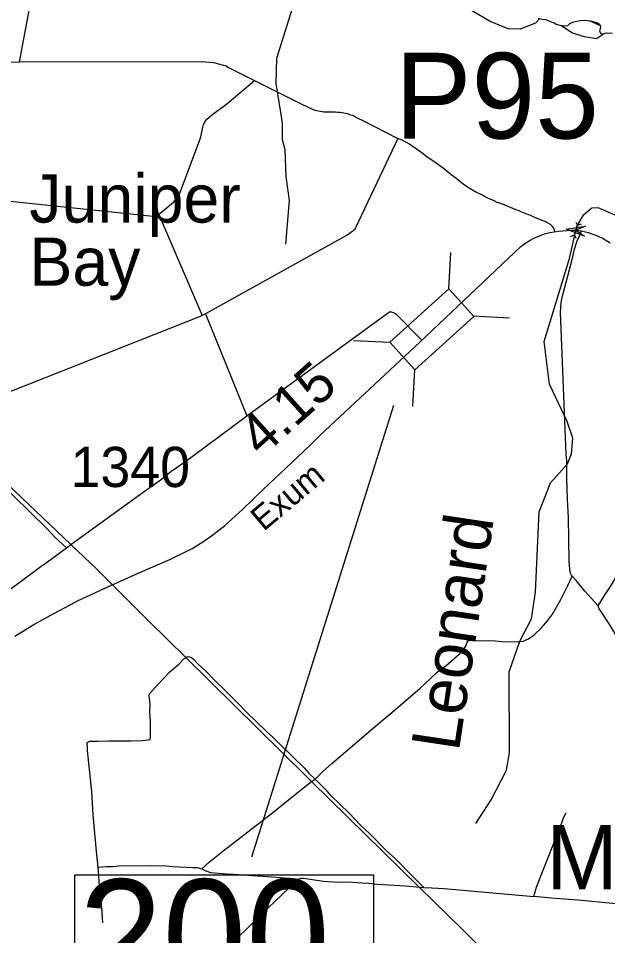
# Model space of a CAD drawing. Extents: x 2104537 to 2336408, y 34176 to 229611.
# Drawn here: x 2166492 to 2173826, y 131059 to 142470 of the extents above; entities that cross this region are included whole.
import ezdxf

# ---------------------------------------------------------------- set-up
doc = ezdxf.new("R2010")
doc.units = 0
for name, color, linetype in [('Exist Boundary Political CountyLine', 7, 'Continuous'), ('Exist Civil Demographics Community Label', 7, 'Continuous'), ('Exist Hydrographic Bay Label', 7, 'Continuous'), ('Exist Hydrographic Creek Single Shore', 7, 'Continuous'), ('Exist Hydrographic Misc Water Feature', 7, 'Continuous'), ('Exist Hydrographic Pond Under 1500 Sq Ft', 7, 'Continuous'), ('Exist Road Non-System Type 51', 7, 'Continuous'), ('Exist Road Secondary Mileage Hundredths English Label', 7, 'Continuous'), ('Exist Road Secondary Structure Pipe Attributed CELL', 7, 'Continuous'), ('Exist Road Secondary Structure Pipe CELL', 7, 'Continuous'), ('Exist Road Secondary Structure Pipe Number Label', 7, 'Continuous'), ('Exist Road Secondary Structure Standard Bridge CELL', 7, 'Continuous'), ('Exist Road Secondary Structure Standard Bridge Number Label', 7, 'Continuous'), ('Exist Road Secondary Type 51 Attributed', 7, 'Continuous'), ('Exist Road Secondary Type 51 Label', 7, 'Continuous'), ('Exist Road Secondary Type 51 Number Label', 7, 'Continuous'), ('Exist Utilities Electrical Transmission Line', 7, 'Continuous'), ('Old_Level_32', 7, 'Continuous')]:
    doc.layers.add(name, color=color, linetype=linetype)

msp = doc.modelspace()

# ---------------------------------------------------------------- linework, layer by layer
at = {"layer": 'Exist Boundary Political CountyLine'}
msp.add_lwpolyline([(2172960, 142473), (2173013, 142460), (2173051, 142457), (2173085, 142442), (2173122, 142426), (2173157, 142417), (2173185, 142398), (2173247, 142379), (2173291, 142376), (2173332, 142379), (2173354, 142404), (2173407, 142426), (2173444, 142435), (2173488, 142442), (2173538, 142448), (2173603, 142438), (2173628, 142435), (2173700, 142413), (2173725, 142398), (2173738, 142373), (2173731, 142345), (2173725, 142310), (2173741, 142282), (2173772, 142276), (2173813, 142288), (2173888, 142285)], dxfattribs=at)
at = {"layer": 'Exist Hydrographic Creek Single Shore'}
for points in [[(2173376, 137054), (2173391, 137247), (2173323, 137455), (2173104, 137919), (2173034, 138452), (2173350, 139483), (2173422, 139794), (2173443, 139881), (2173530, 140031), (2173629, 140112), (2173702, 140116), (2174097, 139947), (2174197, 139995), (2174283, 140022), (2174387, 140009), (2175151, 139841), (2175391, 140040), (2175674, 140193), (2175692, 140355), (2175561, 140666), (2175441, 140912), (2175502, 140992), (2175341, 141517), (2175340, 141648)], [(2172186, 132454), (2172376, 132749), (2172566, 133116), (2172606, 133332), (2172601, 134339), (2172732, 134724), (2172880, 135000), (2172929, 135334), (2172973, 136333), (2173113, 136692), (2173328, 136927), (2173376, 137054)]]:
    msp.add_lwpolyline(points, dxfattribs=at)
at = {"layer": 'Exist Hydrographic Misc Water Feature'}
msp.add_lwpolyline([(2169820, 139659), (2169866, 140203), (2169823, 140502), (2169813, 140834), (2169779, 140959), (2169778, 141169), (2169700, 141659), (2169707, 141974), (2169944, 142734), (2170072, 143653), (2170087, 143673)], dxfattribs=at)
at = {"layer": 'Exist Hydrographic Pond Under 1500 Sq Ft'}
for points in [[(2172980, 142468), (2172928, 142410), (2172737, 142335), (2172587, 142341), (2172362, 142431), (2172011, 142638), (2171893, 142749)], [(2173735, 142378), (2173602, 142439)], [(2173785, 142280), (2173688, 142215), (2173538, 142238), (2173387, 142286), (2173245, 142379)]]:
    msp.add_lwpolyline(points, dxfattribs=at)
at = {"layer": 'Exist Road Non-System Type 51'}
for p, q in [((2165182, 140321), (2168209, 140004)), ((2165526, 137486), (2168778, 138772)), ((2168822, 138794), (2168778, 138772)), ((2168822, 138794), (2169335, 137527)), ((2167091, 135882), (2167147, 135924)), ((2170141, 132975), (2170184, 133006)), ((2171480, 131664), (2171540, 131657))]:
    msp.add_line(p, q, dxfattribs=at)
for points in [[(2166507, 141930), (2166746, 143209), (2166761, 143281), (2167205, 144436), (2167224, 144492), (2167236, 144510), (2167314, 144600), (2167328, 144624), (2167329, 144640), (2167325, 144674), (2167303, 144738)], [(2165501, 141861), (2165729, 141904), (2165759, 141906), (2165785, 141914), (2165809, 141918), (2165861, 141923), (2166041, 141927), (2166127, 141926), (2166157, 141922), (2166197, 141926), (2166507, 141930)], [(2166507, 141930), (2168768, 141933), (2168920, 141922), (2169045, 141888), (2169079, 141877), (2169109, 141859), (2169432, 141697)], [(2168209, 140004), (2168424, 140185), (2168466, 140232), (2168498, 140282), (2168740, 140925), (2168764, 140997), (2168787, 141115), (2168797, 141149), (2168817, 141187), (2168836, 141214), (2168916, 141284), (2169036, 141367), (2169087, 141407), (2169432, 141697)], [(2169432, 141697), (2169997, 141416), (2170124, 141351), (2170180, 141327), (2170294, 141308), (2170440, 141307), (2170462, 141303), (2170496, 141303), (2170588, 141285), (2170626, 141269), (2170650, 141264), (2170676, 141252), (2170700, 141236), (2170718, 141230), (2170778, 141197), (2171215, 140977)], [(2171215, 140977), (2170688, 139864), (2170676, 139842), (2170654, 139822), (2170596, 139780), (2170574, 139770), (2168822, 138794)], [(2173114, 139906), (2173049, 139944), (2173001, 139959), (2172909, 139997), (2172860, 140020), (2172839, 140026), (2172758, 140058), (2172726, 140074), (2172694, 140083), (2172496, 140166), (2172452, 140178), (2172412, 140200), (2172364, 140220), (2172335, 140235), (2172303, 140249), (2172253, 140277), (2172195, 140303), (2172093, 140360), (2172029, 140408), (2171938, 140481), (2171878, 140525), (2171777, 140608), (2171725, 140644), (2171693, 140670), (2171563, 140757), (2171532, 140783), (2171360, 140906), (2171270, 140953), (2171215, 140977)], [(2168209, 140004), (2168243, 139988), (2168262, 139977), (2168266, 139970), (2168778, 138772)], [(2173168, 139820), (2173155, 139858), (2173141, 139882), (2173115, 139906), (2173114, 139906)], [(2173438, 139676), (2173450, 139714), (2173474, 139762), (2173499, 139826)], [(2173385, 135532), (2173376, 135544), (2173359, 135575), (2173347, 135714), (2173338, 136259), (2173326, 136483), (2173317, 136753), (2173317, 136967), (2173310, 137048), (2173241, 138809), (2173247, 138933), (2173260, 139001), (2173380, 139454), (2173415, 139600), (2173438, 139676)], [(2169335, 137527), (2171100, 138811), (2171112, 138817), (2171125, 138821), (2171137, 138821), (2171176, 138803), (2171192, 138789), (2171516, 138463)], [(2167147, 135924), (2167969, 136524), (2168275, 136739), (2168389, 136831), (2168576, 136963), (2168654, 137021), (2169335, 137527)], [(2165478, 137467), (2165921, 137008), (2166267, 136695), (2166426, 136533), (2166846, 136122), (2166950, 136012), (2167091, 135882)], [(2173707, 135161), (2173788, 135292), (2173870, 135416), (2173967, 135577), (2174073, 135757), (2174230, 136017), (2174326, 136183), (2174418, 136329), (2174505, 136490), (2174593, 136630), (2174673, 136772), (2174737, 136878), (2174754, 136916), (2174804, 136980), (2174849, 137018)], [(2165709, 134886), (2166158, 135209), (2166464, 135423), (2166775, 135656), (2166837, 135698), (2167091, 135882)], [(2170184, 133006), (2170287, 133106), (2170393, 133201), (2170910, 133646), (2171194, 133880), (2171491, 134139), (2171619, 134253), (2171709, 134339), (2171811, 134416), (2172012, 134588), (2172064, 134670), (2172078, 134708), (2172092, 134726), (2172120, 134734), (2172274, 134726), (2172346, 134729), (2172428, 134727), (2172508, 134719), (2172664, 134715), (2172775, 134722), (2172842, 134752), (2172910, 134800), (2173001, 134888), (2173079, 134974), (2173139, 135060), (2173243, 135240), (2173332, 135414), (2173385, 135532)], [(2173707, 135161), (2173544, 135346), (2173438, 135474), (2173385, 135532)], [(2174594, 131391), (2174618, 131466), (2174628, 131525), (2174625, 131575), (2174566, 131846), (2174531, 132052), (2174492, 132482), (2174447, 133142), (2174427, 133336), (2174415, 133534), (2174398, 133714), (2174382, 133880), (2174364, 133994), (2174346, 134088), (2174308, 134171), (2174165, 134417), (2174087, 134539), (2173854, 134924), (2173748, 135082), (2173722, 135126), (2173707, 135161)], [(2168575, 134518), (2168577, 134519), (2168603, 134531), (2168627, 134527), (2168647, 134519), (2168677, 134495), (2168727, 134442), (2168821, 134352), (2168932, 134236), (2169054, 134122), (2169220, 133957), (2169340, 133833), (2169579, 133597), (2169659, 133527), (2169739, 133451), (2170051, 133146), (2170109, 133080), (2170184, 133006)], [(2167484, 131913), (2167464, 132105), (2167425, 132561), (2167405, 132853), (2167354, 133361), (2167354, 133407), (2167347, 133453), (2167349, 133463), (2167381, 133479), (2167485, 133479), (2167617, 133483), (2167893, 133484), (2168037, 133488), (2168107, 133494), (2168133, 133500), (2168135, 133528), (2168135, 133728), (2168128, 133840), (2168132, 133934), (2168126, 134014), (2168120, 134040), (2168124, 134068), (2168234, 134189), (2168378, 134339), (2168493, 134441), (2168551, 134501), (2168575, 134518)], [(2168776, 131891), (2168870, 131978), (2169036, 132110), (2169659, 132591), (2169856, 132748), (2170040, 132900), (2170141, 132975)], [(2171540, 131657), (2171405, 131790), (2171185, 132016), (2171071, 132120), (2170862, 132329), (2170756, 132429), (2170607, 132581), (2170383, 132798), (2170334, 132855), (2170184, 133006)], [(2172906, 131545), (2172941, 131661), (2172990, 131791), (2173157, 132211), (2173217, 132371), (2173255, 132462), (2173277, 132526), (2173308, 132588)], [(2167484, 131913), (2167584, 131921), (2167666, 131921), (2167740, 131929), (2168150, 131930), (2168330, 131927), (2168410, 131919), (2168664, 131907), (2168716, 131907), (2168776, 131891)], [(2167542, 131217), (2167529, 131405), (2167501, 131679), (2167484, 131913)], [(2168776, 131891), (2168826, 131866), (2168882, 131846), (2169088, 131828), (2169170, 131826), (2169234, 131818), (2169400, 131807), (2169534, 131801), (2169806, 131779), (2169974, 131760)], [(2168849, 130656), (2168946, 130758), (2169084, 130892), (2169224, 131036), (2169477, 131283), (2169599, 131405), (2169858, 131652), (2169938, 131732), (2169974, 131760)], [(2169974, 131760), (2170011, 131776), (2170041, 131776), (2170291, 131736), (2170339, 131732), (2170481, 131723), (2170591, 131727), (2170771, 131717), (2170855, 131711), (2170957, 131699), (2171311, 131680), (2171447, 131668), (2171480, 131664)], [(2171540, 131657), (2171639, 131655), (2171791, 131645), (2172629, 131572), (2172906, 131545)], [(2174594, 131391), (2173885, 131461), (2173461, 131500), (2173173, 131522), (2172906, 131545)]]:
    msp.add_lwpolyline(points, dxfattribs=at)
at = {"layer": 'Exist Road Secondary Structure Pipe Attributed CELL'}
msp.add_lwpolyline([(2173538, 139759), (2173311, 139846), (2173551, 139885), (2173432, 139834)], close=True, dxfattribs=at)
at = {"layer": 'Exist Road Secondary Structure Pipe CELL'}
for p, q in [((2173429, 139936), (2173452, 139891)), ((2173498, 139911), (2173452, 139891)), ((2173412, 139777), (2173452, 139891)), ((2173365, 139756), (2173412, 139777)), ((2173435, 139732), (2173412, 139777))]:
    msp.add_line(p, q, dxfattribs=at)
at = {"layer": 'Exist Road Secondary Structure Standard Bridge CELL'}
for p, q in [((2171851, 139104), (2171873, 139556)), ((2172154, 138768), (2172606, 138745)), ((2170662, 138463), (2171114, 138440)), ((2171402, 137645), (2171425, 138097))]:
    msp.add_line(p, q, dxfattribs=at)
msp.add_lwpolyline([(2171114, 138440), (2171849, 139105), (2172160, 138762), (2171425, 138097)], close=True, dxfattribs=at)
at = {"layer": 'Exist Road Secondary Structure Standard Bridge Number Label'}
msp.add_line((2171162, 137652), (2169393, 132037), dxfattribs=at)
msp.add_lwpolyline([(2167195, 131816), (2170910, 131816), (2170910, 130280), (2167195, 130280)], close=True, dxfattribs=at)
at = {"layer": 'Exist Road Secondary Type 51 Attributed'}
for points in [[(2166449, 134784), (2166686, 134931), (2166933, 135067), (2167138, 135173), (2167238, 135230), (2167553, 135373), (2167985, 135570), (2168378, 135739), (2168573, 135832), (2168657, 135877), (2168786, 135957), (2168896, 136034), (2169059, 136156), (2169286, 136364), (2169541, 136613), (2169823, 136880), (2169958, 137002), (2170129, 137166), (2170247, 137283), (2171487, 138443), (2171883, 138816), (2172747, 139630), (2172794, 139670), (2172862, 139712), (2172908, 139736), (2172977, 139764), (2173054, 139792), (2173108, 139805), (2173214, 139823), (2173375, 139833), (2173432, 139834)], [(2173432, 139834), (2173499, 139826), (2173582, 139806), (2173698, 139764), (2173769, 139732), (2173859, 139679)]]:
    msp.add_lwpolyline(points, dxfattribs=at)
at = {"layer": 'Exist Utilities Electrical Transmission Line'}
msp.add_line((2171480, 131664), (2170141, 132975), dxfattribs=at)
for points in [[(2167147, 135924), (2166005, 137008), (2165526, 137486)], [(2167672, 135414), (2167470, 135616), (2167147, 135924)], [(2168575, 134518), (2168120, 134966), (2167672, 135414)], [(2170141, 132975), (2170077, 133038), (2168575, 134518)], [(2173181, 129975), (2172029, 131127), (2171480, 131664)]]:
    msp.add_lwpolyline(points, dxfattribs=at)

# ---------------------------------------------------------------- texts
at = {"layer": 'Exist Civil Demographics Community Label'}
msp.add_text('Makatoka', height=800, dxfattribs=at).set_placement((2173062, 131634))
at = {"layer": 'Exist Hydrographic Bay Label'}
for s, p in [('Juniper', (2166629, 139929)), ('Bay', (2166629, 139143))]:
    msp.add_text(s, height=600, dxfattribs=at).set_placement(p)
at = {"layer": 'Exist Road Secondary Mileage Hundredths English Label'}
msp.add_text('4.15', height=500, rotation=41.9598, dxfattribs=at).set_placement((2169520, 137000))
at = {"layer": 'Exist Road Secondary Structure Pipe Number Label'}
msp.add_text('P95', height=1066.3, dxfattribs=at).set_placement((2171180, 140975))
at = {"layer": 'Exist Road Secondary Structure Standard Bridge Number Label'}
msp.add_text('200', height=1400, dxfattribs=at).set_placement((2167245, 130359))
at = {"layer": 'Exist Road Secondary Type 51 Label'}
msp.add_text('Exum', height=300, rotation=40.0672, dxfattribs=at).set_placement((2169544, 136081))
at = {"layer": 'Exist Road Secondary Type 51 Number Label'}
msp.add_text('1340', height=500, dxfattribs=at).set_placement((2167141, 136640))
at = {"layer": 'Old_Level_32'}
msp.add_text('Leonard', height=600, rotation=81.4495, dxfattribs=at).set_placement((2171973, 133338))

doc.saveas('drawing.dxf')
